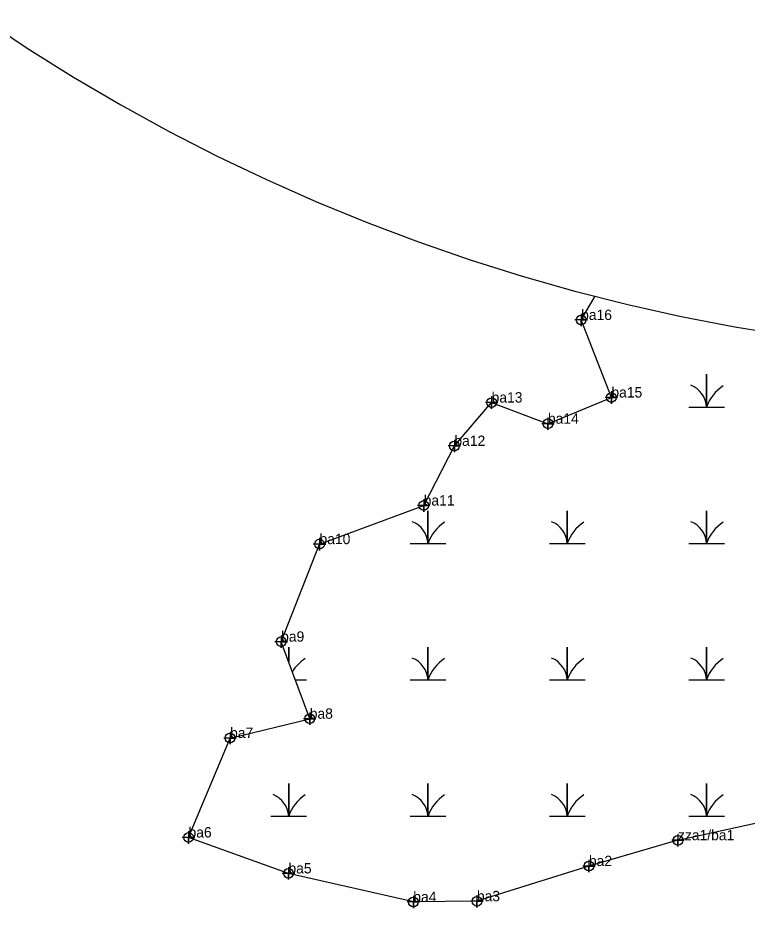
# Model space of a CAD drawing. Extents: x 2071991 to 2268989, y 436479 to 469629.
# Drawn here: x 2213575.6 to 2213927.5, y 439880.6 to 440310.1 of the extents above; entities that cross this region are included whole.
import ezdxf

# ---------------------------------------------------------------- set-up
doc = ezdxf.new("R2010")
doc.units = 0
for name, color, linetype in [('approx_PSA', 7, 'Continuous'), ('Exist Environmental Wetland Boundary', 7, 'Continuous'), ('Exist Environmental Wetland Boundary Cogo Comment', 7, 'Continuous'), ('Exist Environmental Wetland Boundary Cogo Point CELL', 7, 'Continuous'), ('Exist Hydro Swamp or Marsh', 7, 'Continuous')]:
    doc.layers.add(name, color=color, linetype=linetype)

msp = doc.modelspace()

# ---------------------------------------------------------------- linework, layer by layer
at = {"layer": 'approx_PSA'}
for p, q in [((2213558.16, 440310.14), (2213580.12, 440295.53)), ((2213580.12, 440295.53), (2213602.49, 440281.54)), ((2213602.49, 440281.54), (2213625.24, 440268.19)), ((2213625.24, 440268.19), (2213648.36, 440255.48)), ((2213648.36, 440255.48), (2213671.83, 440243.44)), ((2213671.83, 440243.44), (2213695.63, 440232.07)), ((2213695.63, 440232.07), (2213719.74, 440221.37)), ((2213719.74, 440221.37), (2213744.15, 440211.36)), ((2213744.15, 440211.36), (2213768.83, 440202.04)), ((2213768.83, 440202.04), (2213793.76, 440193.43)), ((2213793.76, 440193.43), (2213818.93, 440185.53)), ((2213818.93, 440185.53), (2213844.31, 440178.34)), ((2213844.31, 440178.34), (2213869.88, 440171.87)), ((2213869.88, 440171.87), (2213895.63, 440166.12)), ((2213895.63, 440166.12), (2213921.53, 440161.11)), ((2213921.53, 440161.11), (2213947.56, 440156.83))]:
    msp.add_line(p, q, dxfattribs=at)
at = {"layer": 'Exist Environmental Wetland Boundary'}
for points in [[(2213894.1, 439913.4), (2213851.14, 439900.95), (2213797.09, 439883.99), (2213766.42, 439883.63), (2213706.18, 439897.4), (2213657.97, 439914.74), (2213678.01, 439962.72), (2213716.45, 439972.01), (2213702.65, 440009.19), (2213721.17, 440056.25), (2213771.42, 440074.88), (2213786.23, 440103.63), (2213804.19, 440124.55), (2213831.36, 440114.33), (2213861.98, 440126.98), (2213847.38, 440164.37), (2213854.18, 440175.84)], [(2213894.1, 439913.4), (2213936.45, 439922.69)]]:
    msp.add_lwpolyline(points, dxfattribs=at)
at = {"layer": 'Exist Environmental Wetland Boundary Cogo Point CELL'}
for points in [[(2213847.38, 440167.37), (2213847.38, 440161.37), (2213847.38, 440164.37), (2213850.38, 440164.37), (2213844.38, 440164.37)], [(2213861.98, 440129.98), (2213861.98, 440123.98), (2213861.98, 440126.98), (2213864.98, 440126.98), (2213858.98, 440126.98)], [(2213804.19, 440127.55), (2213804.19, 440121.55), (2213804.19, 440124.55), (2213807.19, 440124.55), (2213801.19, 440124.55)], [(2213831.36, 440117.33), (2213831.36, 440111.33), (2213831.36, 440114.33), (2213834.36, 440114.33), (2213828.36, 440114.33)], [(2213786.23, 440106.63), (2213786.23, 440100.63), (2213786.23, 440103.63), (2213789.23, 440103.63), (2213783.23, 440103.63)], [(2213771.42, 440077.88), (2213771.42, 440071.88), (2213771.42, 440074.88), (2213774.42, 440074.88), (2213768.42, 440074.88)], [(2213721.17, 440059.25), (2213721.17, 440053.25), (2213721.17, 440056.25), (2213724.17, 440056.25), (2213718.17, 440056.25)], [(2213702.65, 440012.19), (2213702.65, 440006.19), (2213702.65, 440009.19), (2213705.65, 440009.19), (2213699.65, 440009.19)], [(2213716.45, 439975.01), (2213716.45, 439969.01), (2213716.45, 439972.01), (2213719.45, 439972.01), (2213713.45, 439972.01)], [(2213678.01, 439965.72), (2213678.01, 439959.72), (2213678.01, 439962.72), (2213681.01, 439962.72), (2213675.01, 439962.72)], [(2213657.97, 439917.74), (2213657.97, 439911.74), (2213657.97, 439914.74), (2213660.97, 439914.74), (2213654.97, 439914.74)], [(2213894.1, 439916.4), (2213894.1, 439910.4), (2213894.1, 439913.4), (2213897.1, 439913.4), (2213891.1, 439913.4)], [(2213851.14, 439903.95), (2213851.14, 439897.95), (2213851.14, 439900.95), (2213854.14, 439900.95), (2213848.14, 439900.95)], [(2213706.18, 439900.4), (2213706.18, 439894.4), (2213706.18, 439897.4), (2213709.18, 439897.4), (2213703.18, 439897.4)], [(2213766.42, 439886.63), (2213766.42, 439880.63), (2213766.42, 439883.63), (2213769.42, 439883.63), (2213763.42, 439883.63)], [(2213797.09, 439886.99), (2213797.09, 439880.99), (2213797.09, 439883.99), (2213800.09, 439883.99), (2213794.09, 439883.99)]]:
    msp.add_lwpolyline(points, dxfattribs=at)
for centre in [(2213847.38, 440164.37), (2213861.98, 440126.98), (2213804.19, 440124.55), (2213831.36, 440114.33), (2213786.23, 440103.63), (2213771.42, 440074.88), (2213721.17, 440056.25), (2213702.65, 440009.19), (2213716.45, 439972.01), (2213678.01, 439962.72), (2213657.97, 439914.74), (2213894.1, 439913.4), (2213851.14, 439900.95), (2213706.18, 439897.4), (2213766.42, 439883.63), (2213797.09, 439883.99)]:
    msp.add_circle(centre, 2.34, dxfattribs=at)
at = {"layer": 'Exist Hydro Swamp or Marsh'}
msp.add_line((2213709.47, 439990.82), (2213714.89, 439990.82), dxfattribs=at)
for points in [[(2213899.3, 440122.38), (2213907.9, 440122.38), (2213907.9, 440138.16), (2213907.9, 440122.38), (2213916.5, 440122.38)], [(2213764.89, 440056.6), (2213773.49, 440056.6), (2213773.49, 440072.38), (2213773.49, 440056.6), (2213782.1, 440056.6)], [(2213832.1, 440056.6), (2213840.7, 440056.6), (2213840.7, 440072.38), (2213840.7, 440056.6), (2213849.3, 440056.6)], [(2213899.3, 440056.6), (2213907.9, 440056.6), (2213907.9, 440072.38), (2213907.9, 440056.6), (2213916.5, 440056.6)], [(2213706.29, 439999.39), (2213706.29, 440006.6), (2213706.29, 439999.39)], [(2213764.89, 439990.82), (2213773.49, 439990.82), (2213773.49, 440006.6), (2213773.49, 439990.82), (2213782.1, 439990.82)], [(2213832.1, 439990.82), (2213840.7, 439990.82), (2213840.7, 440006.6), (2213840.7, 439990.82), (2213849.3, 439990.82)], [(2213899.3, 439990.82), (2213907.9, 439990.82), (2213907.9, 440006.6), (2213907.9, 439990.82), (2213916.5, 439990.82)], [(2213697.69, 439925.04), (2213706.29, 439925.04), (2213706.29, 439940.82), (2213706.29, 439925.04), (2213714.89, 439925.04)], [(2213764.89, 439925.04), (2213773.49, 439925.04), (2213773.49, 439940.82), (2213773.49, 439925.04), (2213782.1, 439925.04)], [(2213832.1, 439925.04), (2213840.7, 439925.04), (2213840.7, 439940.82), (2213840.7, 439925.04), (2213849.3, 439925.04)], [(2213899.3, 439925.04), (2213907.9, 439925.04), (2213907.9, 439940.82), (2213907.9, 439925.04), (2213916.5, 439925.04)]]:
    msp.add_lwpolyline(points, dxfattribs=at)
for centre, radius, start, end in [((2213895.63, 440121.49), 12.3, 4.1403, 67.535), ((2213926.14, 440116.32), 19.22, 122.1274, 161.6222), ((2213761.23, 440055.71), 12.3, 4.1403, 67.535), ((2213791.74, 440050.54), 19.22, 122.1274, 161.6222), ((2213828.43, 440055.71), 12.3, 4.1403, 67.535), ((2213858.94, 440050.54), 19.22, 122.1274, 161.6222), ((2213895.63, 440055.71), 12.3, 4.1403, 67.535), ((2213926.14, 440050.54), 19.22, 122.1274, 161.6222), ((2213724.53, 439984.76), 19.22, 122.1274, 149.0382), ((2213761.23, 439989.93), 12.3, 4.1403, 67.535), ((2213791.74, 439984.76), 19.22, 122.1274, 161.6222), ((2213828.43, 439989.93), 12.3, 4.1403, 67.535), ((2213858.94, 439984.76), 19.22, 122.1274, 161.6222), ((2213895.63, 439989.93), 12.3, 4.1403, 67.535), ((2213926.14, 439984.76), 19.22, 122.1274, 161.6222), ((2213694.02, 439924.15), 12.3, 4.1403, 67.535), ((2213724.53, 439918.98), 19.22, 122.1274, 161.6222), ((2213761.23, 439924.15), 12.3, 4.1403, 67.535), ((2213791.74, 439918.98), 19.22, 122.1274, 161.6222), ((2213828.43, 439924.15), 12.3, 4.1403, 67.535), ((2213858.94, 439918.98), 19.22, 122.1274, 161.6222), ((2213895.63, 439924.15), 12.3, 4.1403, 67.535), ((2213926.14, 439918.98), 19.22, 122.1274, 161.6222)]:
    msp.add_arc(centre, radius, start, end, dxfattribs=at)

# ---------------------------------------------------------------- texts
at = {"layer": 'Exist Environmental Wetland Boundary Cogo Comment'}
for s, p in [('ba16', (2213847.38, 440164.37)), ('ba13', (2213804.19, 440124.55)), ('ba15', (2213861.98, 440126.98)), ('ba14', (2213831.36, 440114.33)), ('ba12', (2213786.23, 440103.63)), ('ba11', (2213771.42, 440074.88)), ('ba10', (2213721.17, 440056.25)), ('ba9', (2213702.65, 440009.19)), ('ba8', (2213716.45, 439972.01)), ('ba7', (2213678.01, 439962.72)), ('ba6', (2213657.97, 439914.74)), ('zza1/ba1', (2213894.1, 439913.4)), ('ba2', (2213851.14, 439900.95)), ('ba5', (2213706.18, 439897.4)), ('ba4', (2213766.42, 439883.63)), ('ba3', (2213797.09, 439883.99))]:
    msp.add_text(s, height=5, dxfattribs=at).set_placement(p)

doc.saveas('drawing.dxf')
